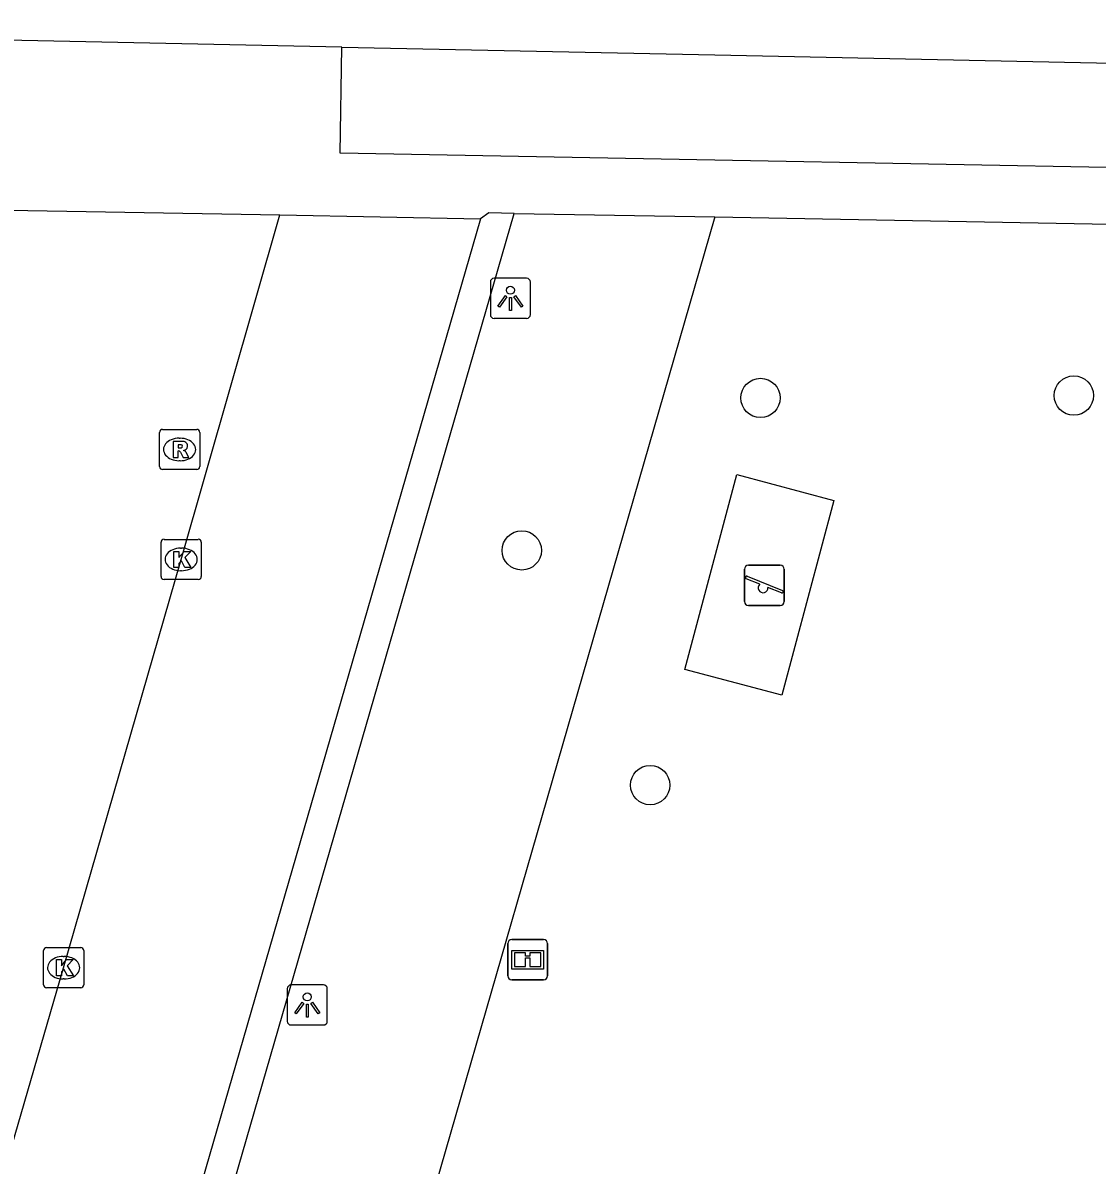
# Model space of a CAD drawing. Extents: x 159822 to 160765, y 380693 to 381634.
# Drawn here: x 160482.79 to 160509.51, y 381282.05 to 381310.47 of the extents above; entities that cross this region are included whole.
import ezdxf

# ---------------------------------------------------------------- set-up
doc = ezdxf.new("R2010")
doc.units = 0
for name, color, linetype in [('IMGEO_Boom', 7, 'Continuous'), ('IMGEO_Groenvoorziening', 7, 'Continuous'), ('IMGEO_Informatiebord', 7, 'Continuous'), ('IMGEO_Kolk', 7, 'Continuous'), ('IMGEO_Lichtpunt', 7, 'Continuous'), ('IMGEO_Pand', 7, 'Continuous'), ('IMGEO_Rijbaan_lokaal_open', 7, 'Continuous'), ('IMGEO_Rioolput', 7, 'Continuous'), ('IMGEO_Speelvoorziening', 7, 'Continuous'), ('IMGEO_Voetpad_open', 7, 'Continuous')]:
    doc.layers.add(name, color=color, linetype=linetype)

msp = doc.modelspace()

# ---------------------------------------------------------------- linework, layer by layer
at = {"layer": 'IMGEO_Boom'}
for centre in [(160508.935, 381301.201), (160501.138, 381301.141), (160495.199, 381297.349), (160498.395, 381291.51)]:
    msp.add_circle(centre, 0.489, dxfattribs=at)
at = {"layer": 'IMGEO_Groenvoorziening'}
for points in [[(160500, 381305.644), (160489.002, 381267.491)], [(160501.666, 381293.745), (160499.256, 381294.389), (160500.551, 381299.234), (160502.961, 381298.59), (160501.666, 381293.745)]]:
    msp.add_lwpolyline(points, dxfattribs=at)
at = {"layer": 'IMGEO_Informatiebord'}
for p, q in [((160494.852, 381286.766), (160494.852, 381287.566)), ((160494.852, 381287.566), (160494.852, 381286.766)), ((160494.952, 381287.666), (160495.742, 381287.666)), ((160495.742, 381287.666), (160494.952, 381287.666)), ((160495.842, 381287.566), (160495.842, 381286.766)), ((160495.842, 381286.766), (160495.842, 381287.566)), ((160495.742, 381286.666), (160494.952, 381286.666)), ((160494.952, 381286.666), (160495.742, 381286.666))]:
    msp.add_line(p, q, dxfattribs=at)
for points in [[(160494.953, 381287.398), (160495.741, 381287.398), (160495.741, 381286.934), (160494.953, 381286.934), (160494.953, 381287.398)], [(160495.018, 381287.333), (160495.018, 381286.999), (160495.293, 381286.999), (160495.294, 381287.212), (160495.398, 381287.213), (160495.399, 381286.999), (160495.676, 381286.999), (160495.676, 381287.333), (160495.4, 381287.333), (160495.4, 381287.253), (160495.294, 381287.253), (160495.294, 381287.333), (160495.018, 381287.333)]]:
    msp.add_lwpolyline(points, dxfattribs=at)
for centre, start, end in [((160494.952, 381287.566), 90, 180), ((160494.952, 381287.566), 90, 180), ((160495.742, 381287.566), 0, 90), ((160495.742, 381287.566), 360, 90), ((160494.952, 381286.766), 180, 270), ((160494.952, 381286.766), 180, 270), ((160495.742, 381286.766), 270, 0), ((160495.742, 381286.766), 270, 0)]:
    msp.add_arc(centre, 0.1, start, end, dxfattribs=at)
at = {"layer": 'IMGEO_Kolk'}
for p, q in [((160486.224, 381296.698), (160486.224, 381297.55)), ((160486.299, 381297.624), (160487.151, 381297.624)), ((160486.712, 381297.404), (160486.737, 381297.404)), ((160487.225, 381297.55), (160487.225, 381296.698)), ((160486.735, 381296.844), (160486.71, 381296.844)), ((160487.151, 381296.624), (160486.299, 381296.624)), ((160483.376, 381287.467), (160484.228, 381287.467)), ((160483.301, 381286.541), (160483.301, 381287.393)), ((160483.789, 381287.247), (160483.814, 381287.247)), ((160484.302, 381287.393), (160484.302, 381286.541)), ((160483.812, 381286.687), (160483.787, 381286.687)), ((160484.228, 381286.467), (160483.376, 381286.467))]:
    msp.add_line(p, q, dxfattribs=at)
for points in [[(160486.224, 381296.698), (160486.224, 381297.55)], [(160486.299, 381297.624), (160487.151, 381297.624)], [(160487.225, 381297.55), (160487.225, 381296.698)], [(160486.545, 381297.324), (160486.668, 381297.324), (160486.668, 381297.173), (160486.798, 381297.324), (160486.962, 381297.324), (160486.816, 381297.173), (160486.969, 381296.924), (160486.817, 381296.924), (160486.732, 381297.088), (160486.668, 381297.021), (160486.668, 381296.924), (160486.545, 381296.924), (160486.545, 381297.324)], [(160487.151, 381296.624), (160486.299, 381296.624)], [(160483.376, 381287.467), (160484.228, 381287.467)], [(160483.301, 381286.541), (160483.301, 381287.393)], [(160483.622, 381287.167), (160483.745, 381287.167), (160483.745, 381287.016), (160483.875, 381287.167), (160484.039, 381287.167), (160483.893, 381287.016), (160484.046, 381286.767), (160483.894, 381286.767), (160483.809, 381286.931), (160483.745, 381286.864), (160483.745, 381286.767), (160483.622, 381286.767), (160483.622, 381287.167)], [(160484.302, 381287.393), (160484.302, 381286.541)], [(160484.228, 381286.467), (160483.376, 381286.467)]]:
    msp.add_lwpolyline(points, dxfattribs=at)
for centre, start, end in [((160486.301, 381297.548), 91.552, 178.448), ((160486.301, 381297.548), 91.552, 178.448), ((160487.149, 381297.548), 1.552, 88.448), ((160487.149, 381297.548), 1.552, 88.448), ((160486.301, 381296.7), 181.552, 268.448), ((160486.301, 381296.7), 181.552, 268.448), ((160487.149, 381296.7), 271.552, 358.448), ((160487.149, 381296.7), 271.552, 358.448), ((160483.378, 381287.391), 91.552, 178.448), ((160483.378, 381287.391), 91.552, 178.448), ((160484.226, 381287.391), 1.552, 88.448), ((160484.226, 381287.391), 1.552, 88.448), ((160483.378, 381286.543), 181.552, 268.448), ((160483.378, 381286.543), 181.552, 268.448), ((160484.226, 381286.543), 271.552, 358.448), ((160484.226, 381286.543), 271.552, 358.448)]:
    msp.add_arc(centre, 0.0765, start, end, dxfattribs=at)
for centre, major_axis, ratio, start_param, end_param in [((160486.711, 381297.124), (-0.387, 0.002), 0.722429, 4.712389, 7.853982), ((160486.736, 381297.124), (-0.39, 0.002), 0.717154, 1.570796, 4.712389), ((160483.788, 381286.967), (-0.387, 0.002), 0.722429, 4.712389, 7.853982), ((160483.813, 381286.967), (-0.39, 0.002), 0.717154, 1.570796, 4.712389)]:
    msp.add_ellipse(centre, major_axis=major_axis, ratio=ratio, start_param=start_param, end_param=end_param, dxfattribs=at)
at = {"layer": 'IMGEO_Lichtpunt'}
for p, q in [((160494.418, 381304.024), (160494.418, 381303.217)), ((160494.418, 381304.024), (160494.418, 381303.217)), ((160495.32, 381304.119), (160494.512, 381304.119)), ((160495.32, 381304.119), (160494.512, 381304.119)), ((160495.414, 381303.217), (160495.414, 381304.024)), ((160495.414, 381303.217), (160495.414, 381304.024)), ((160494.512, 381303.123), (160495.32, 381303.123)), ((160494.512, 381303.123), (160495.32, 381303.123)), ((160489.365, 381286.443), (160489.365, 381285.636)), ((160489.365, 381286.443), (160489.365, 381285.636)), ((160490.267, 381286.538), (160489.459, 381286.538)), ((160490.267, 381286.538), (160489.459, 381286.538)), ((160490.361, 381285.636), (160490.361, 381286.443)), ((160490.361, 381285.636), (160490.361, 381286.443)), ((160489.459, 381285.542), (160490.267, 381285.542)), ((160489.459, 381285.542), (160490.267, 381285.542))]:
    msp.add_line(p, q, dxfattribs=at)
for points in [[(160494.792, 381303.688), (160494.831, 381303.66), (160494.643, 381303.398), (160494.605, 381303.425), (160494.792, 381303.688)], [(160494.894, 381303.64), (160494.941, 381303.64), (160494.941, 381303.318), (160494.894, 381303.318), (160494.894, 381303.64)], [(160495.004, 381303.66), (160495.042, 381303.687), (160495.229, 381303.425), (160495.19, 381303.397), (160495.004, 381303.66)], [(160489.739, 381286.107), (160489.778, 381286.079), (160489.59, 381285.817), (160489.552, 381285.844), (160489.739, 381286.107)], [(160489.841, 381286.059), (160489.888, 381286.059), (160489.888, 381285.737), (160489.841, 381285.737), (160489.841, 381286.059)], [(160489.951, 381286.079), (160489.989, 381286.106), (160490.176, 381285.844), (160490.137, 381285.816), (160489.951, 381286.079)]]:
    msp.add_lwpolyline(points, dxfattribs=at)
for centre in [(160494.917, 381303.822), (160489.864, 381286.241)]:
    msp.add_circle(centre, 0.0994, dxfattribs=at)
for centre, start, end in [((160494.512, 381304.024), 90, 180), ((160494.512, 381304.024), 90, 180), ((160495.32, 381304.024), 0, 90), ((160495.32, 381304.024), 0, 90), ((160494.512, 381303.217), 180, 270), ((160494.512, 381303.217), 180, 270), ((160495.32, 381303.217), 270, 0), ((160495.32, 381303.217), 270, 360), ((160489.459, 381286.443), 90, 180), ((160489.459, 381286.443), 90, 180), ((160490.267, 381286.443), 0, 90), ((160490.267, 381286.443), 0, 90), ((160489.459, 381285.636), 180, 270), ((160489.459, 381285.636), 180, 270), ((160490.267, 381285.636), 270, 0), ((160490.267, 381285.636), 270, 360)]:
    msp.add_arc(centre, 0.0946, start, end, dxfattribs=at)
at = {"layer": 'IMGEO_Pand'}
for points in [[(160490.721, 381309.871), (160475.988, 381310.175), (160475.994, 381310.474), (160474.481, 381309.426), (160475.055, 381309.257), (160472.049, 381299.054)], [(160490.721, 381309.871), (160500, 381309.679), (160510.68, 381309.458)]]:
    msp.add_lwpolyline(points, dxfattribs=at)
at = {"layer": 'IMGEO_Rijbaan_lokaal_open'}
for points in [[(160476.423, 381300.153), (160478.087, 381305.892), (160489.178, 381305.699)], [(160478.242, 381267.82), (160480.958, 381277.212), (160483.801, 381286.967), (160486.724, 381297.124), (160489.178, 381305.699)]]:
    msp.add_lwpolyline(points, dxfattribs=at)
at = {"layer": 'IMGEO_Rioolput'}
for p, q in [((160486.186, 381299.434), (160486.186, 381300.286)), ((160486.261, 381300.36), (160487.113, 381300.36)), ((160487.187, 381300.286), (160487.187, 381299.434)), ((160486.674, 381300.14), (160486.699, 381300.14)), ((160487.113, 381299.36), (160486.261, 381299.36)), ((160486.697, 381299.58), (160486.672, 381299.58))]:
    msp.add_line(p, q, dxfattribs=at)
for points in [[(160486.186, 381299.434), (160486.186, 381300.286)], [(160486.261, 381300.36), (160487.113, 381300.36)], [(160487.187, 381300.286), (160487.187, 381299.434)], [(160486.775, 381300.058), (160486.523, 381300.06), (160486.523, 381299.66)], [(160486.701, 381299.979), (160486.647, 381299.979), (160486.647, 381299.898)], [(160486.523, 381299.66), (160486.647, 381299.66), (160486.647, 381299.822), (160486.658, 381299.822)], [(160486.647, 381299.898), (160486.699, 381299.898)], [(160486.705, 381299.793), (160486.776, 381299.66), (160486.916, 381299.66), (160486.851, 381299.786)], [(160487.113, 381299.36), (160486.261, 381299.36)]]:
    msp.add_lwpolyline(points, dxfattribs=at)
for centre, radius, start, end in [((160486.263, 381300.284), 0.0765, 91.552, 178.448), ((160486.263, 381300.284), 0.0765, 91.552, 178.448), ((160487.111, 381300.284), 0.0765, 1.552, 88.448), ((160487.111, 381300.284), 0.0765, 1.552, 88.448), ((160486.707, 381299.883), 0.0964, 77.0061, 93.1865), ((160486.721, 381299.94), 0.0378, 276.6634, 79.6772), ((160486.774, 381299.948), 0.109, 350.3612, 89.416), ((160486.772, 381299.948), 0.112, 277.5842, 350.9817), ((160486.657, 381299.769), 0.0533, 26.0293, 88.6989), ((160486.683, 381300.087), 0.19, 274.7715, 282.9687), ((160486.756, 381299.733), 0.108, 29.5134, 73.7905), ((160486.263, 381299.436), 0.0765, 181.552, 268.448), ((160486.263, 381299.436), 0.0765, 181.552, 268.448), ((160487.111, 381299.436), 0.0765, 271.552, 358.448), ((160487.111, 381299.436), 0.0765, 271.552, 358.448)]:
    msp.add_arc(centre, radius, start, end, dxfattribs=at)
for centre, major_axis, ratio, start_param, end_param in [((160486.673, 381299.86), (-0.387, 0.002), 0.722429, 4.712389, 7.853982), ((160486.698, 381299.86), (-0.39, 0.002), 0.717154, 1.570796, 4.712389)]:
    msp.add_ellipse(centre, major_axis=major_axis, ratio=ratio, start_param=start_param, end_param=end_param, dxfattribs=at)
at = {"layer": 'IMGEO_Speelvoorziening'}
for p, q in [((160500.74, 381296.079), (160500.74, 381296.879)), ((160500.74, 381296.879), (160500.74, 381296.079)), ((160500.84, 381296.979), (160501.63, 381296.979)), ((160501.63, 381296.979), (160500.84, 381296.979)), ((160501.73, 381296.879), (160501.73, 381296.079)), ((160501.73, 381296.079), (160501.73, 381296.879)), ((160501.123, 381296.507), (160500.784, 381296.644)), ((160500.809, 381296.704), (160501.685, 381296.351)), ((160501.661, 381296.291), (160501.321, 381296.428)), ((160501.63, 381295.979), (160500.84, 381295.979)), ((160500.84, 381295.979), (160501.63, 381295.979))]:
    msp.add_line(p, q, dxfattribs=at)
for centre, radius, start, end in [((160500.84, 381296.879), 0.1, 90, 180), ((160500.84, 381296.879), 0.1, 90, 180), ((160501.63, 381296.879), 0.1, 0, 90), ((160501.63, 381296.879), 0.1, 360, 90), ((160500.797, 381296.674), 0.0327, 68.078, 248.078), ((160501.202, 381296.417), 0.12, 130.9928, 5.1632), ((160501.673, 381296.321), 0.0327, 248.078, 68.078), ((160500.84, 381296.079), 0.1, 180, 270), ((160500.84, 381296.079), 0.1, 180, 270), ((160501.63, 381296.079), 0.1, 270, 0), ((160501.63, 381296.079), 0.1, 270, 0)]:
    msp.add_arc(centre, radius, start, end, dxfattribs=at)
at = {"layer": 'IMGEO_Voetpad_open'}
for points in [[(160510.68, 381309.458), (160510.638, 381306.86), (160500, 381307.058), (160490.678, 381307.231), (160490.721, 381309.871)], [(160483.974, 381267.557), (160495.007, 381305.733)], [(160500, 381305.644), (160520.119, 381305.275), (160509.218, 381267.114), (160500, 381267.286), (160489.002, 381267.491)], [(160489.178, 381305.699), (160494.175, 381305.598)], [(160495.007, 381305.733), (160494.378, 381305.749), (160494.175, 381305.598)], [(160495.007, 381305.733), (160500, 381305.644)], [(160494.175, 381305.598), (160483.218, 381267.737)]]:
    msp.add_lwpolyline(points, dxfattribs=at)

doc.saveas('drawing.dxf')
